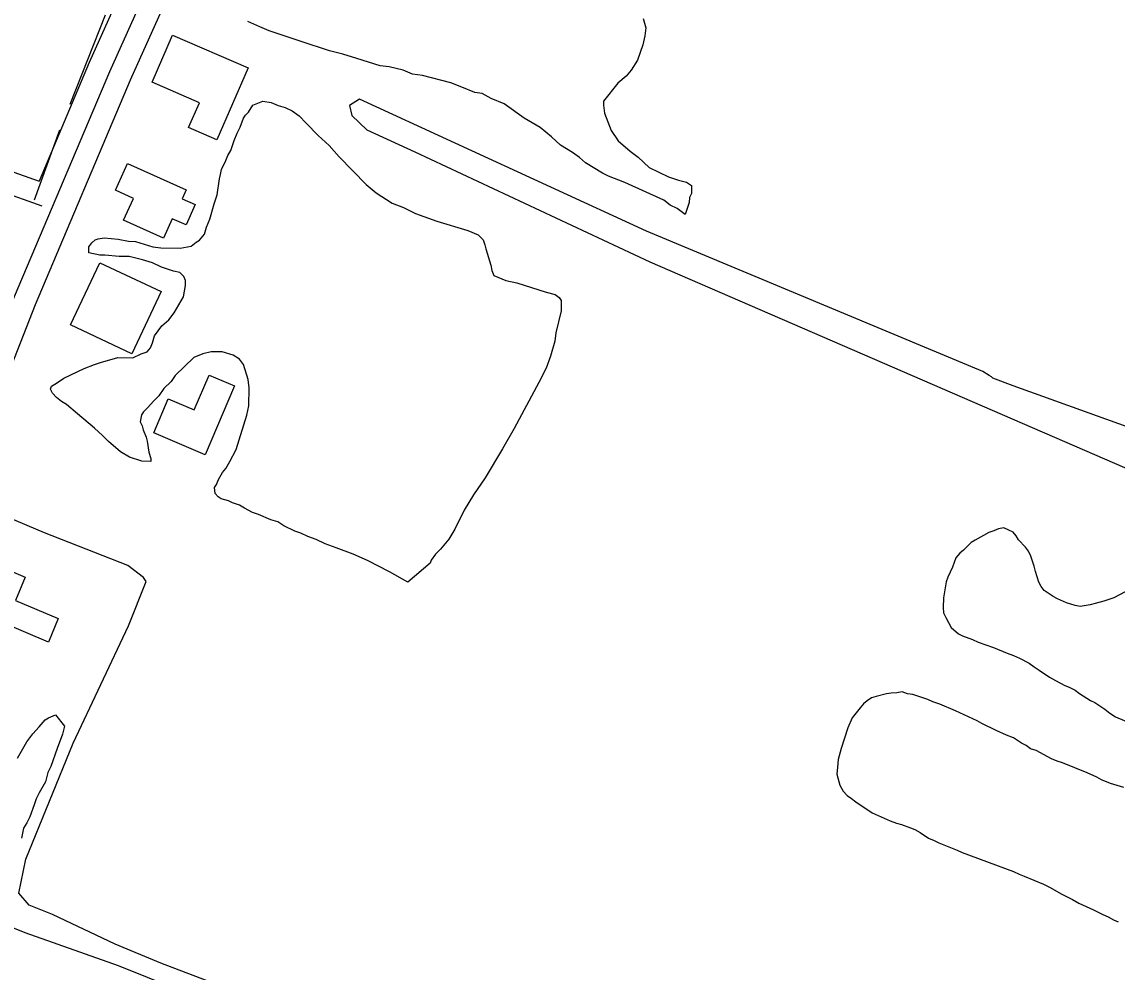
# Model space of a CAD drawing. Extents: x 3297735 to 3335592, y 670436 to 695807.
# Drawn here: x 3312870 to 3313606, y 688445 to 689085 of the extents above; entities that cross this region are included whole.
import ezdxf

# ---------------------------------------------------------------- set-up
doc = ezdxf.new("R2010")
doc.units = 0
for name, color, linetype in [('V-BLDG-OTLN', 7, 'Continuous'), ('V-DTCH-CNTR', 7, 'Continuous'), ('V-ROAD-CNTR', 7, 'Continuous'), ('V-SITE-VEGE', 7, 'Continuous'), ('V-TOPO-SHOR', 7, 'Continuous')]:
    doc.layers.add(name, color=color, linetype=linetype)

msp = doc.modelspace()

# ---------------------------------------------------------------- linework, layer by layer
at = {"layer": 'V-BLDG-OTLN'}
for points in [[(3312970.88, 689075.67), (3313021.69, 689053.57), (3313000.68, 689005.27), (3312981.61, 689013.57), (3312988.85, 689030.22), (3312957.12, 689044.03)], [(3312940.56, 688989.39), (3312980.02, 688971.54), (3312977.36, 688965.66), (3312986.09, 688961.71), (3312979.88, 688947.98), (3312970.59, 688952.18), (3312964.69, 688939.12), (3312937.93, 688951.22), (3312944.57, 688965.89), (3312932.42, 688971.39)], [(3312902.2, 688880.85), (3312921.9, 688922.57), (3312963.05, 688903.13), (3312943.35, 688861.42)], [(3313012.53, 688839.73), (3312992.77, 688793.45), (3312958.18, 688808.22), (3312967.92, 688831.03), (3312985.32, 688823.6), (3312995.34, 688847.07)], [(3312839.5, 688724.72), (3312871.71, 688711.08), (3312865.11, 688695.49), (3312894, 688683.26), (3312887.32, 688667.49), (3312826.22, 688693.39)]]:
    msp.add_lwpolyline(points, close=True, dxfattribs=at)
at = {"layer": 'V-DTCH-CNTR'}
msp.add_lwpolyline([(3313146.35, 687715.95), (3313184.25, 687768.62), (3313277.16, 687895.89), (3313351.14, 687997.72), (3313492, 688200.57), (3313336.15, 688276.13), (3313070.98, 688394.77), (3312934.36, 688449.7), (3312871.73, 688471.79), (3312716.61, 688534.94)], dxfattribs=at)
at = {"layer": 'V-ROAD-CNTR'}
for points in [[(3313039.56, 689335.07), (3312914.8, 689057.3), (3312881.01, 688977.38)], [(3312683.2, 688458.08), (3312787.76, 688703.9), (3312864.56, 688899.97), (3312928.55, 689051.31), (3313053.25, 689328.93)], [(3313066.93, 689322.78), (3312942.3, 689045.31), (3312878.45, 688894.32), (3312801.65, 688698.23), (3312697, 688452.2)], [(3312254.23, 689293.8), (3312342.02, 689227.8), (3312370.31, 689203.15), (3312420.52, 689175.36), (3312567.18, 689111.2), (3312670.61, 689070.11), (3312744.94, 689036.58), (3312837.22, 688998.07), (3312860.18, 688984.77), (3312881.01, 688977.38)], [(3312853.86, 688971.09), (3312882.9, 688960.79)]]:
    msp.add_lwpolyline(points, dxfattribs=at)
at = {"layer": 'V-SITE-VEGE'}
for points in [[(3313287.21, 689086.8), (3313289.17, 689080.64), (3313288.42, 689075.2), (3313286.98, 689069.09), (3313283.44, 689058.92), (3313279.26, 689052.16), (3313275.81, 689048.11), (3313270.29, 689043.42), (3313260.6, 689031.28), (3313260.56, 689028.55), (3313261.17, 689023.1), (3313265.79, 689011.45), (3313270.47, 689004.58), (3313278.56, 688997.66), (3313283.95, 688993.5), (3313291.35, 688986.59), (3313304.22, 688980.3), (3313311.01, 688978.17), (3313316.44, 688976.73), (3313319.82, 688974.64), (3313319.77, 688971.24), (3313319.75, 688969.2), (3313318.35, 688966.48), (3313318.31, 688963.08), (3313315.47, 688954.94), (3313310.08, 688959.1), (3313305.33, 688961.2), (3313301.29, 688964.66), (3313274.88, 688976.59), (3313264.03, 688980.82), (3313259.97, 688982.91), (3313248.48, 688989.88), (3313244.43, 688993.34), (3313239.71, 688996.8), (3313231.6, 689001.68), (3313225.54, 689007.21), (3313218.12, 689013.44), (3313207.31, 689019.71), (3313193.81, 689029.42), (3313184.99, 689032.95), (3313178.91, 689036.43), (3313174.15, 689037.17), (3313165.34, 689040.69), (3313157.88, 689043.51), (3313138.87, 689048.53), (3313132.07, 689049.3), (3313125.97, 689052.1), (3313116.46, 689054.27), (3313110.34, 689055.03), (3313094.73, 689060.01), (3313085.23, 689062.85), (3313076.4, 689065.01), (3313057.41, 689071.39), (3313035.7, 689078.48), (3313029.6, 689081.29), (3313021.47, 689084.8)], [(3312925.34, 688927.66), (3312921.93, 688927.7), (3312914.46, 688929.16), (3312914.51, 688933.25), (3312916.59, 688935.95), (3312918.66, 688937.97), (3312920.71, 688938.62), (3312924.81, 688939.25), (3312934.34, 688938.44), (3312941.13, 688936.99), (3312945.9, 688936.93), (3312957.44, 688933.38), (3312962.87, 688932.62), (3312975.82, 688932.46), (3312983.33, 688933.72), (3312986.77, 688936.4), (3312988.83, 688937.74), (3312992.29, 688941.78), (3312993.71, 688946.53), (3312995.83, 688951.95), (3312998.69, 688962.14), (3313000.81, 688968.24), (3313002.31, 688979.12), (3313003.03, 688981.84), (3313003.75, 688985.23), (3313006.56, 688991.33), (3313007.96, 688994.72), (3313010.05, 688998.1), (3313012.18, 689004.88), (3313014.29, 689009.62), (3313016.39, 689013.69), (3313018.51, 689019.79), (3313019.9, 689021.82), (3313021.97, 689023.83), (3313024.76, 689028.56), (3313031.6, 689031.2), (3313037.04, 689030.45), (3313041.79, 689028.34), (3313046.54, 689026.92), (3313051.28, 689024.81), (3313056, 689021.35), (3313060.71, 689016.52), (3313068.77, 689008.24), (3313076.18, 689001.33), (3313082.9, 688993.74), (3313101.05, 688975.11), (3313107.79, 688969.57), (3313118.6, 688962.62), (3313126.06, 688959.8), (3313134.18, 688955.61), (3313148.42, 688950.65), (3313169.46, 688944.25), (3313176.24, 688941.43), (3313179.6, 688937.98), (3313180.92, 688934.56), (3313181.56, 688931.83), (3313184.83, 688920.88), (3313185.46, 688917.47), (3313186.78, 688914.05), (3313194.91, 688910.53), (3313202.39, 688909.07), (3313222.06, 688902.69), (3313228.17, 688901.24), (3313230.87, 688899.17), (3313232.21, 688897.1), (3313232.17, 688894.38), (3313232.12, 688890.29), (3313228.52, 688875.35), (3313227.77, 688869.91), (3313224.91, 688859.73), (3313222.08, 688851.59), (3313217.19, 688842.11), (3313200.43, 688810.99), (3313192.76, 688797.47), (3313180.93, 688777.86), (3313173.28, 688766.38), (3313167.02, 688756.24), (3313160.72, 688743.38), (3313156.55, 688736.62)], [(3313156.55, 688736.62), (3313151.01, 688729.88), (3313147.56, 688726.52), (3313144.78, 688722.46), (3313144.07, 688720.43), (3313128.92, 688707.68), (3313116.75, 688714.65), (3313101.86, 688722.34), (3313092.37, 688726.55), (3313080.84, 688730.79), (3313073.39, 688733.61), (3313067.29, 688736.42), (3313061.87, 688738.53), (3313057.12, 688740.63), (3313053.06, 688742.05), (3313045.61, 688745.55), (3313041.56, 688748.33), (3313036.81, 688749.76), (3313028.68, 688753.27), (3313024.6, 688754.68), (3313019.19, 688757.48), (3313015.81, 688759.57), (3313011.06, 688760.99), (3313008.35, 688762.39), (3313003.6, 688763.81), (3313001.58, 688765.2), (3312999.56, 688767.27), (3312998.93, 688771.37), (3313000.32, 688773.39), (3313001.73, 688776.78), (3313004.51, 688781.51), (3313006.59, 688784.21), (3313009.38, 688788.94), (3313013.58, 688797.07), (3313020.69, 688820.14), (3313022.13, 688826.25), (3313022.29, 688838.51), (3313021.68, 688843.97), (3313018.41, 688854.23), (3313015.72, 688857.68), (3313011.67, 688860.45), (3313004.21, 688862.59), (3312996.71, 688862.69), (3312991.25, 688861.4), (3312985.08, 688858.75), (3312972.66, 688846.65), (3312969.88, 688842.6), (3312965.05, 688837.89), (3312961.58, 688833.17), (3312958.13, 688829.81), (3312953.98, 688825.09), (3312951.22, 688822.4), (3312949.83, 688820.38), (3312949.09, 688815.62), (3312950.42, 688812.88), (3312951.06, 688810.14), (3312953.05, 688805.35), (3312953.69, 688802.61), (3312954.96, 688795.1), (3312956.27, 688791), (3312956.24, 688788.95), (3312950.11, 688789.03), (3312941.97, 688791.86), (3312935.88, 688795.35), (3312927.8, 688802.27), (3312923.76, 688806.41), (3312918.38, 688811.25), (3312906.92, 688820.94), (3312899.5, 688827.16), (3312896.13, 688829.25), (3312892.75, 688832.02), (3312890.07, 688834.78), (3312888.74, 688837.52), (3312889.45, 688839.56), (3312892.88, 688841.55), (3312897.69, 688844.9), (3312911.4, 688851.54), (3312918.25, 688854.17), (3312922.36, 688855.48), (3312933.98, 688858.74), (3312944.2, 688858.6), (3312949.68, 688861.26), (3312953.79, 688862.57), (3312955.87, 688865.27), (3312957.27, 688868.65), (3312958.7, 688873.4), (3312963.56, 688880.15), (3312968.38, 688884.18), (3312971.85, 688888.9), (3312978.12, 688899.72), (3312979.58, 688907.2), (3312979.62, 688910.6), (3312978.29, 688913.35), (3312975.6, 688916.1), (3312971.52, 688916.84), (3312963.39, 688919.67), (3312957.29, 688922.48), (3312950.51, 688924.61), (3312941.68, 688926.77), (3312934.87, 688926.85), (3312925.34, 688927.66)], [(3312866.52, 688589.46), (3312872.79, 688600.28), (3312876.95, 688605.68), (3312881.1, 688610.39), (3312885.25, 688615.11), (3312887.31, 688616.44), (3312892.1, 688618.43), (3312898.13, 688610.85), (3312896.7, 688605.42), (3312893.17, 688595.93), (3312888.93, 688583.72), (3312886.83, 688579.66), (3312885.39, 688573.55), (3312881.2, 688566.1), (3312879.1, 688562.04), (3312877.69, 688557.98), (3312874.86, 688549.84), (3312872.76, 688545.78), (3312870.67, 688542.4), (3312869.22, 688535.6)]]:
    msp.add_lwpolyline(points, dxfattribs=at)
at = {"layer": 'V-TOPO-SHOR'}
for p, q in [((3312901.89, 689029.2), (3312925.83, 689089.35)), ((3312877.88, 688964.96), (3312895.04, 689011.91)), ((3313565.62, 688587.38), (3313561.88, 688588.88))]:
    msp.add_line(p, q, dxfattribs=at)
for points in [[(3313694.25, 688751.17), (3313698.59, 688757.08), (3313701.25, 688765.56), (3313680.34, 688777.24), (3313683.87, 688786.57), (3313536.03, 688839.73), (3313522.47, 688845.02), (3313521.63, 688845.88), (3313519.94, 688846.76), (3313515.72, 688849.37), (3313289.42, 688943.75), (3313096.61, 689032.58), (3313089.74, 689028.42), (3313091.35, 689021.58), (3313101.45, 689012.08), (3313133.63, 688997.18), (3313291.71, 688923.27), (3313644.6, 688770.4), (3313671.62, 688762.02)], [(3313529.23, 688203.44), (3313523.94, 688203.51), (3313489.79, 688221.59), (3313384.66, 688273.21), (3313318.86, 688298.76), (3313220.67, 688342.35), (3313158.4, 688367.85), (3313115.46, 688387.8), (3313068.09, 688406.94), (3313026, 688424.23), (3312998.84, 688437.81), (3312962.87, 688451.51), (3312932.17, 688464.25), (3312890.11, 688484.19), (3312874.32, 688490.57), (3312867.37, 688498.59), (3312872.07, 688521.46), (3312903.95, 688599.52), (3312941.12, 688678.39), (3312952.97, 688708.21), (3312951.24, 688710.88), (3312940.77, 688718.95), (3312884.62, 688740.84), (3312828.94, 688764.49)], [(3313611.41, 688701.18), (3313603.83, 688697.23), (3313597.14, 688695), (3313591.32, 688693.33), (3313587.84, 688692.51), (3313581.16, 688691.44), (3313577.7, 688692.06), (3313571.93, 688693.88), (3313565.88, 688696.56), (3313563, 688698.05), (3313556.98, 688702.18), (3313554.98, 688704.81), (3313553.28, 688707.73), (3313551.06, 688715), (3313550.24, 688718.48), (3313548.01, 688725.17), (3313546.31, 688728.67), (3313544.32, 688731.3), (3313539.75, 688736.29), (3313538.05, 688738.92), (3313536.05, 688741.26), (3313533.18, 688742.74), (3313529.72, 688744.24), (3313526.24, 688743.7), (3313523.03, 688742.3), (3313519.83, 688741.18), (3313510.5, 688736.09), (3313507.87, 688734.38), (3313502.59, 688729.24), (3313500.25, 688727.24), (3313497.6, 688724.09), (3313495.2, 688717.75), (3313492.22, 688711.13), (3313491.02, 688707.96), (3313489.14, 688697.27), (3313489.06, 688690.61), (3313489.3, 688687.13), (3313490.71, 688683.93), (3313494.39, 688677.21), (3313499.25, 688673.1), (3313502.13, 688671.61), (3313508.76, 688669.21), (3313512.5, 688667.42), (3313522.88, 688663.81), (3313532.1, 688659.93), (3313536.42, 688658.43), (3313540.46, 688656.64), (3313546.78, 688653.37), (3313550.22, 688650.71), (3313553.67, 688648.64), (3313560.56, 688643.92), (3313564.59, 688641.55), (3313570.92, 688638.28), (3313573.8, 688637.09), (3313577.82, 688635.01), (3313580.69, 688632.94), (3313588.16, 688628.21), (3313591.04, 688626.73), (3313597.64, 688622.3), (3313601.08, 688619.64), (3313604.82, 688617.28), (3313616.63, 688612.2)], [(3313561.88, 688588.88), (3313551.52, 688594.51), (3313547.77, 688595.72), (3313544.9, 688597.79), (3313541.74, 688599.56), (3313536.29, 688603.11), (3313531.68, 688604.91), (3313524.76, 688607.89), (3313514.98, 688612.65), (3313511.81, 688614.43), (3313497.42, 688621.28), (3313486.77, 688625.76), (3313482.15, 688627.27), (3313478.7, 688628.76), (3313468.6, 688632.08), (3313465.13, 688632.7), (3313461.39, 688633.91), (3313457.91, 688633.38), (3313454.13, 688633.14), (3313450.94, 688632.6), (3313443.97, 688630.95), (3313440.77, 688629.84), (3313437.85, 688627.85), (3313435.51, 688625.85), (3313433.16, 688623.27), (3313427.85, 688616.39), (3313424.87, 688609.77), (3313420.35, 688595.93), (3313418.51, 688588.42), (3313417.86, 688583.22), (3313417.51, 688578.59), (3313419.45, 688571.32), (3313421.71, 688567.24), (3313424.57, 688564.31), (3313427.44, 688562.24), (3313430.31, 688559.89), (3313441.21, 688552.5), (3313453.31, 688547.13), (3313457.63, 688545.63), (3313461.1, 688544.72), (3313467.15, 688542.61), (3313470.03, 688541.42), (3313473.48, 688539.34), (3313479.22, 688535.5), (3313482.97, 688534.01), (3313486.13, 688532.52), (3313498.52, 688527.43), (3313501.69, 688525.94), (3313536.27, 688513.04), (3313540.02, 688511.25), (3313543.47, 688510.05), (3313556.44, 688504.67), (3313560.47, 688502.59), (3313568.8, 688497.85), (3313576, 688494.28), (3313580.31, 688491.91), (3313590.1, 688487.43), (3313596.43, 688484.17), (3313599.88, 688482.67), (3313603.62, 688480.6), (3313606.79, 688479.4)], [(3313610.57, 688569.71), (3313601.63, 688572.43), (3313595.58, 688574.83), (3313592.42, 688576.6), (3313585.79, 688579.59), (3313569.37, 688586.17), (3313565.62, 688587.38)]]:
    msp.add_lwpolyline(points, dxfattribs=at)

doc.saveas('drawing.dxf')
